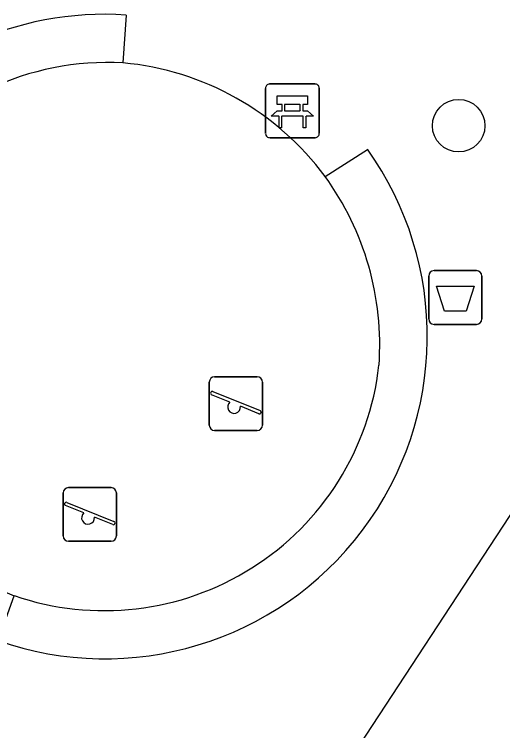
# Model space of a CAD drawing. Extents: x 159280 to 160375, y 384531 to 385872.
# Drawn here: x 160054.09 to 160063.18, y 384930.99 to 384944.33 of the extents above; entities that cross this region are included whole.
import ezdxf

# ---------------------------------------------------------------- set-up
doc = ezdxf.new("R2010")
doc.units = 0
for name, color, linetype in [('IMGEO_Afvalbak', 7, 'Continuous'), ('IMGEO_Bank', 7, 'Continuous'), ('IMGEO_Boom', 7, 'Continuous'), ('IMGEO_Haag', 7, 'Continuous'), ('IMGEO_Rijbaan_lokaal_open', 7, 'Continuous'), ('IMGEO_Speelvoorziening', 7, 'Continuous'), ('IMGEO_Voetpad_open', 7, 'Continuous')]:
    doc.layers.add(name, color=color, linetype=linetype)

msp = doc.modelspace()

# ---------------------------------------------------------------- linework, layer by layer
at = {"layer": 'IMGEO_Afvalbak'}
for p, q in [((160061.902, 384939.553), (160062.692, 384939.553)), ((160062.692, 384939.553), (160061.902, 384939.553)), ((160061.802, 384938.653), (160061.802, 384939.453)), ((160061.802, 384939.453), (160061.802, 384938.653)), ((160062.792, 384939.453), (160062.792, 384938.653)), ((160062.792, 384938.653), (160062.792, 384939.453)), ((160062.692, 384938.553), (160061.902, 384938.553)), ((160061.902, 384938.553), (160062.692, 384938.553))]:
    msp.add_line(p, q, dxfattribs=at)
msp.add_lwpolyline([(160061.945, 384939.267), (160062.649, 384939.267), (160062.5, 384938.797), (160062.094, 384938.797), (160061.945, 384939.267)], dxfattribs=at)
for centre, start, end in [((160061.902, 384939.453), 90, 180), ((160061.902, 384939.453), 90, 180), ((160062.692, 384939.453), 0, 90), ((160062.692, 384939.453), 360, 90), ((160061.902, 384938.653), 180, 270), ((160061.902, 384938.653), 180, 270), ((160062.692, 384938.653), 270, 0), ((160062.692, 384938.653), 270, 0)]:
    msp.add_arc(centre, 0.1, start, end, dxfattribs=at)
at = {"layer": 'IMGEO_Bank'}
for p, q in [((160058.84, 384943.029), (160059.681, 384943.029)), ((160059.681, 384943.029), (160058.84, 384943.029)), ((160059.765, 384942.954), (160059.765, 384942.113)), ((160059.765, 384942.113), (160059.765, 384942.954)), ((160058.765, 384942.104), (160058.765, 384942.945)), ((160058.765, 384942.945), (160058.765, 384942.104)), ((160059.074, 384942.535), (160059.074, 384942.641)), ((160059.118, 384942.641), (160059.118, 384942.535)), ((160059.406, 384942.647), (160059.124, 384942.647)), ((160059.412, 384942.535), (160059.412, 384942.641)), ((160059.456, 384942.641), (160059.456, 384942.535)), ((160059.462, 384942.427), (160059.069, 384942.427)), ((160059.124, 384942.529), (160059.406, 384942.529)), ((160059.69, 384942.029), (160058.849, 384942.029)), ((160058.849, 384942.029), (160059.69, 384942.029))]:
    msp.add_line(p, q, dxfattribs=at)
for points in [[(160059.068, 384942.647), (160058.982, 384942.647), (160058.982, 384942.808), (160059.545, 384942.808), (160059.545, 384942.647), (160059.462, 384942.647)], [(160059.012, 384942.427), (160058.87, 384942.427), (160058.982, 384942.529), (160059.068, 384942.529)], [(160059.062, 384942.42), (160059.062, 384942.213), (160059.019, 384942.213), (160059.019, 384942.42)], [(160059.462, 384942.529), (160059.545, 384942.529), (160059.657, 384942.427), (160059.518, 384942.427)], [(160059.512, 384942.42), (160059.512, 384942.213), (160059.468, 384942.213), (160059.468, 384942.42)]]:
    msp.add_lwpolyline(points, dxfattribs=at)
for centre, radius, start, end in [((160058.843, 384942.951), 0.0779, 92.4484, 184.2845), ((160058.843, 384942.951), 0.0779, 92.4484, 184.2845), ((160059.687, 384942.951), 0.0779, 2.4484, 94.2845), ((160059.687, 384942.951), 0.0779, 2.4484, 94.2845), ((160059.067, 384942.64), 0.00671, 2.8957, 87.1043), ((160059.124, 384942.64), 0.00671, 92.8957, 177.1043), ((160059.406, 384942.64), 0.00671, 2.8957, 87.1043), ((160059.463, 384942.64), 0.00671, 92.8957, 177.1043), ((160059.012, 384942.42), 0.00671, 2.8957, 87.1043), ((160059.069, 384942.42), 0.00671, 92.8957, 177.1043), ((160059.067, 384942.536), 0.00671, 272.8957, 357.1043), ((160059.124, 384942.536), 0.00671, 182.8957, 267.1043), ((160059.406, 384942.536), 0.00671, 272.8957, 357.1043), ((160059.463, 384942.536), 0.00671, 182.8957, 267.1043), ((160059.461, 384942.42), 0.00671, 2.8957, 87.1043), ((160059.518, 384942.42), 0.00671, 92.8957, 177.1043), ((160058.843, 384942.107), 0.0779, 182.4484, 274.2845), ((160058.843, 384942.107), 0.0779, 182.4484, 274.2845), ((160059.687, 384942.107), 0.0779, 272.4484, 4.2845), ((160059.687, 384942.107), 0.0779, 272.4484, 4.2845)]:
    msp.add_arc(centre, radius, start, end, dxfattribs=at)
at = {"layer": 'IMGEO_Boom'}
msp.add_circle((160062.36, 384942.252), 0.489, dxfattribs=at)
at = {"layer": 'IMGEO_Haag'}
for centre, radius, start, end in [((160055.828, 384938.229), 5.2, 86.8923, 143.6998), ((160055.56, 384938.172), 5.331, 355.9133, 36.0076), ((160055.761, 384938.37), 5.148, 251.0341, 353.5559)]:
    msp.add_arc(centre, radius, start, end, dxfattribs=at)
at = {"layer": 'IMGEO_Rijbaan_lokaal_open'}
msp.add_lwpolyline([(160055.42, 384922.938), (160068.16, 384942.377), (160069.217, 384944.06)], dxfattribs=at)
at = {"layer": 'IMGEO_Speelvoorziening'}
for p, q in [((160057.817, 384937.578), (160058.607, 384937.578)), ((160058.607, 384937.578), (160057.817, 384937.578)), ((160057.717, 384936.678), (160057.717, 384937.478)), ((160057.717, 384937.478), (160057.717, 384936.678)), ((160058.707, 384937.478), (160058.707, 384936.678)), ((160058.707, 384936.678), (160058.707, 384937.478)), ((160058.1, 384937.106), (160057.761, 384937.243)), ((160057.786, 384937.303), (160058.662, 384936.95)), ((160058.638, 384936.89), (160058.298, 384937.027)), ((160058.607, 384936.578), (160057.817, 384936.578)), ((160057.817, 384936.578), (160058.607, 384936.578)), ((160055.098, 384935.513), (160055.888, 384935.513)), ((160055.888, 384935.513), (160055.098, 384935.513)), ((160054.998, 384934.613), (160054.998, 384935.413)), ((160054.998, 384935.413), (160054.998, 384934.613)), ((160055.988, 384935.413), (160055.988, 384934.613)), ((160055.988, 384934.613), (160055.988, 384935.413)), ((160055.067, 384935.238), (160055.943, 384934.885)), ((160055.381, 384935.041), (160055.042, 384935.178)), ((160055.919, 384934.825), (160055.579, 384934.962)), ((160055.888, 384934.513), (160055.098, 384934.513)), ((160055.098, 384934.513), (160055.888, 384934.513))]:
    msp.add_line(p, q, dxfattribs=at)
for centre, radius, start, end in [((160057.817, 384937.478), 0.1, 90, 180), ((160057.817, 384937.478), 0.1, 90, 180), ((160058.607, 384937.478), 0.1, 0, 90), ((160058.607, 384937.478), 0.1, 360, 90), ((160057.774, 384937.273), 0.0327, 68.078, 248.078), ((160058.179, 384937.016), 0.12, 130.9928, 5.1632), ((160058.65, 384936.92), 0.0327, 248.078, 68.078), ((160057.817, 384936.678), 0.1, 180, 270), ((160057.817, 384936.678), 0.1, 180, 270), ((160058.607, 384936.678), 0.1, 270, 0), ((160058.607, 384936.678), 0.1, 270, 0), ((160055.098, 384935.413), 0.1, 90, 180), ((160055.098, 384935.413), 0.1, 90, 180), ((160055.888, 384935.413), 0.1, 0, 90), ((160055.888, 384935.413), 0.1, 360, 90), ((160055.055, 384935.208), 0.0327, 68.078, 248.078), ((160055.46, 384934.951), 0.12, 130.9928, 5.1632), ((160055.931, 384934.855), 0.0327, 248.078, 68.078), ((160055.098, 384934.613), 0.1, 180, 270), ((160055.098, 384934.613), 0.1, 180, 270), ((160055.888, 384934.613), 0.1, 270, 0), ((160055.888, 384934.613), 0.1, 270, 0)]:
    msp.add_arc(centre, radius, start, end, dxfattribs=at)
at = {"layer": 'IMGEO_Voetpad_open'}
for points in [[(160056.17, 384944.312), (160056.11, 384943.422)], [(160059.872, 384941.306), (160060.662, 384941.812)], [(160053.778, 384932.669), (160054.088, 384933.501)]]:
    msp.add_lwpolyline(points, dxfattribs=at)
for centre, radius, start, end in [((160055.763, 384938.389), 5.937, 86.0695, 144.4223), ((160055.636, 384938.177), 5.266, 36.4502, 84.8372), ((160055.774, 384938.329), 6.002, 250.5717, 35.4743), ((160055.91, 384938.459), 5.283, 200.7708, 249.8205)]:
    msp.add_arc(centre, radius, start, end, dxfattribs=at)

doc.saveas('drawing.dxf')
